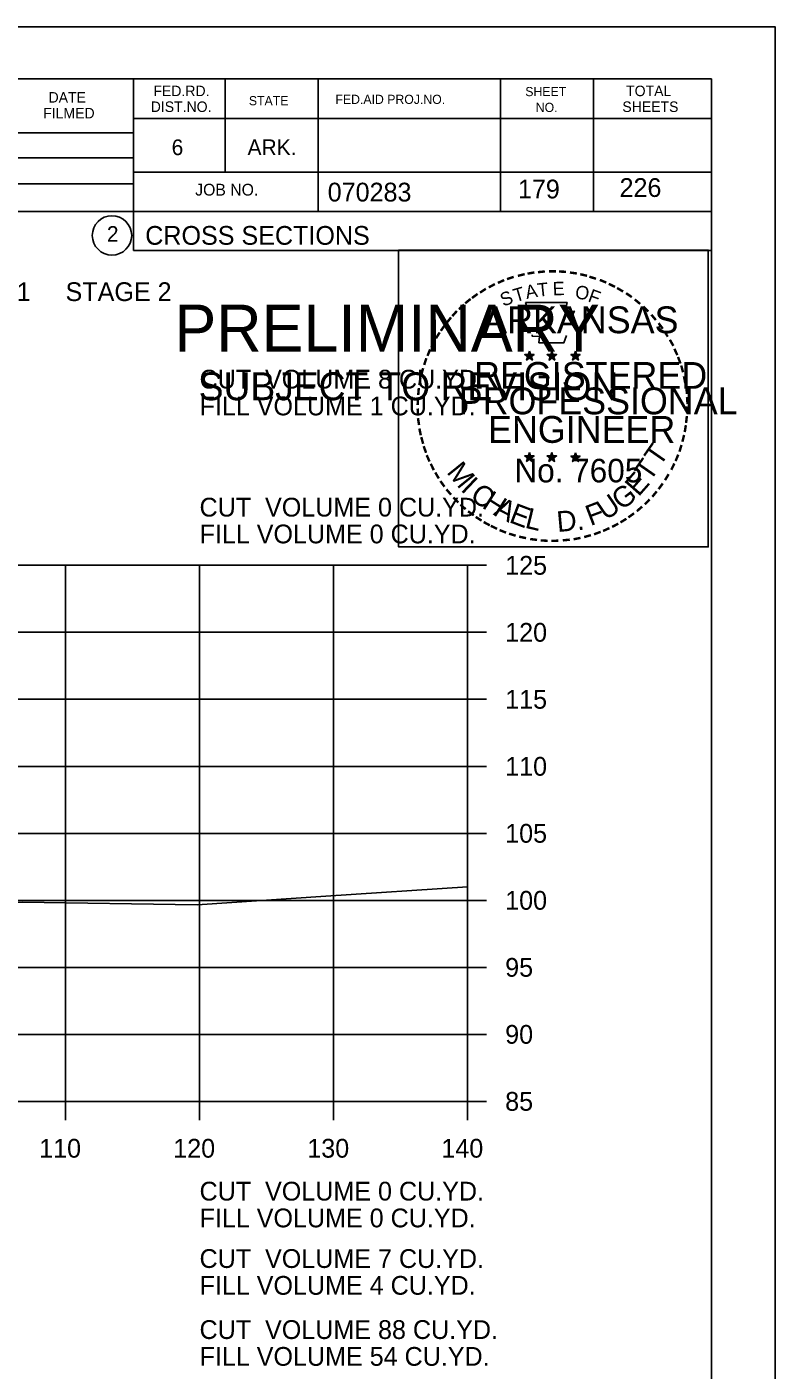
# Model space of a CAD drawing. Extents: x 1175611 to 1176402, y -433344 to -416213.
# Drawn here: x 1175888.1 to 1175943.9, y -426403.6 to -426303.4 of the extents above; entities that cross this region are included whole.
import ezdxf

# ---------------------------------------------------------------- set-up
doc = ezdxf.new("R2010")
doc.units = 0
for name, color, linetype in [('Default', 7, 'Continuous'), ('R_Axis', 7, 'Continuous'), ('R_Axis Annot', 7, 'Continuous'), ('R_Border', 7, 'Continuous'), ('R_Border Notes', 7, 'Continuous'), ('R_Border PE', 7, 'Continuous'), ('R_Border Prem', 7, 'Continuous'), ('R_Exist Surface', 7, 'Continuous'), ('R_Grid', 7, 'Continuous'), ('R_No Plot', 7, 'Continuous')]:
    doc.layers.add(name, color=color, linetype=linetype)

msp = doc.modelspace()

# ---------------------------------------------------------------- linework, layer by layer
at = {"layer": 'R_Axis'}
for p, q in [((1175920.97, -426383.56), (1175920.97, -426343.56)), ((1175922.37, -426343.56), (1175920.97, -426343.56)), ((1175922.37, -426348.56), (1175920.97, -426348.56)), ((1175922.37, -426353.56), (1175920.97, -426353.56)), ((1175922.37, -426358.56), (1175920.97, -426358.56)), ((1175922.37, -426363.56), (1175920.97, -426363.56)), ((1175922.37, -426368.56), (1175920.97, -426368.56)), ((1175922.37, -426373.56), (1175920.97, -426373.56)), ((1175922.37, -426378.56), (1175920.97, -426378.56)), ((1175640.97, -426383.56), (1175920.97, -426383.56)), ((1175890.97, -426384.96), (1175890.97, -426383.56)), ((1175900.97, -426384.96), (1175900.97, -426383.56)), ((1175910.97, -426384.96), (1175910.97, -426383.56)), ((1175920.97, -426384.96), (1175920.97, -426383.56)), ((1175922.37, -426383.56), (1175920.97, -426383.56))]:
    msp.add_line(p, q, dxfattribs=at)
at = {"layer": 'R_Border'}
for p, q in [((1175622.97, -426307.27), (1175939.15, -426307.27)), ((1175896.05, -426307.27), (1175896.05, -426320.07)), ((1175902.89, -426307.27), (1175902.89, -426314.21)), ((1175909.83, -426307.27), (1175909.83, -426317.15)), ((1175923.41, -426307.27), (1175923.41, -426317.15)), ((1175930.35, -426307.27), (1175930.35, -426317.15)), ((1175939.15, -426512.73), (1175939.15, -426307.27)), ((1175939.15, -426310.21), (1175896.05, -426310.21)), ((1175939.15, -426310.19), (1175939.15, -426310.19)), ((1175856.89, -426311.29), (1175896.05, -426311.29)), ((1175856.89, -426313.15), (1175896.05, -426313.15)), ((1175939.15, -426314.21), (1175896.05, -426314.21)), ((1175899.01, -426314.21), (1175939.15, -426314.21)), ((1175856.89, -426315.09), (1175896.05, -426315.09)), ((1175939.15, -426317.15), (1175856.89, -426317.15)), ((1175896.05, -426320.07), (1175939.15, -426320.07))]:
    msp.add_line(p, q, dxfattribs=at)
msp.add_circle((1175894.44, -426318.94), 1.47, dxfattribs=at)
at = {"layer": 'R_Border PE'}
for p, q in [((1175925.23, -426327.83), (1175925.58, -426327.94)), ((1175925.23, -426327.83), (1175925.49, -426327.87)), ((1175925.23, -426327.83), (1175925.47, -426327.95)), ((1175925.37, -426328.24), (1175925.58, -426327.94)), ((1175925.37, -426328.24), (1175925.49, -426327.99)), ((1175925.37, -426328.24), (1175925.58, -426328.02)), ((1175925.58, -426327.57), (1175925.54, -426327.83)), ((1175925.58, -426327.94), (1175925.58, -426327.57)), ((1175925.58, -426327.57), (1175925.63, -426327.82)), ((1175925.93, -426327.83), (1175925.58, -426327.94)), ((1175925.8, -426328.24), (1175925.58, -426327.94)), ((1175925.8, -426328.24), (1175925.58, -426328.02)), ((1175925.93, -426327.83), (1175925.64, -426327.88)), ((1175925.8, -426328.24), (1175925.66, -426327.94)), ((1175925.93, -426327.83), (1175925.73, -426327.93)), ((1175926.9, -426327.83), (1175927.25, -426327.94)), ((1175926.9, -426327.83), (1175927.16, -426327.87)), ((1175926.9, -426327.83), (1175927.14, -426327.95)), ((1175927.04, -426328.24), (1175927.25, -426327.94)), ((1175927.04, -426328.24), (1175927.16, -426327.99)), ((1175927.04, -426328.24), (1175927.25, -426328.02)), ((1175927.25, -426327.57), (1175927.21, -426327.83)), ((1175927.25, -426327.94), (1175927.25, -426327.57)), ((1175927.25, -426327.57), (1175927.3, -426327.82)), ((1175927.6, -426327.83), (1175927.25, -426327.94)), ((1175927.47, -426328.24), (1175927.25, -426327.94)), ((1175927.47, -426328.24), (1175927.25, -426328.02)), ((1175927.6, -426327.83), (1175927.31, -426327.88)), ((1175927.47, -426328.24), (1175927.33, -426327.94)), ((1175927.6, -426327.83), (1175927.4, -426327.93)), ((1175928.67, -426327.84), (1175929.02, -426327.95)), ((1175928.67, -426327.84), (1175928.92, -426327.88)), ((1175928.67, -426327.84), (1175928.91, -426327.96)), ((1175928.8, -426328.25), (1175929.02, -426327.95)), ((1175928.8, -426328.25), (1175928.93, -426328)), ((1175928.8, -426328.25), (1175929.02, -426328.03)), ((1175929.02, -426327.59), (1175928.98, -426327.84)), ((1175929.02, -426327.95), (1175929.02, -426327.59)), ((1175929.02, -426327.59), (1175929.07, -426327.84)), ((1175929.36, -426327.84), (1175929.02, -426327.95)), ((1175929.23, -426328.25), (1175929.02, -426327.95)), ((1175929.23, -426328.25), (1175929.02, -426328.03)), ((1175929.36, -426327.84), (1175929.08, -426327.89)), ((1175929.23, -426328.25), (1175929.09, -426327.96)), ((1175929.36, -426327.84), (1175929.16, -426327.94)), ((1175925.23, -426335.4), (1175925.58, -426335.51)), ((1175925.23, -426335.4), (1175925.48, -426335.45)), ((1175925.23, -426335.4), (1175925.47, -426335.52)), ((1175925.58, -426335.15), (1175925.54, -426335.4)), ((1175925.58, -426335.51), (1175925.58, -426335.15)), ((1175925.58, -426335.15), (1175925.63, -426335.4)), ((1175925.93, -426335.4), (1175925.58, -426335.51)), ((1175925.93, -426335.4), (1175925.64, -426335.45)), ((1175925.93, -426335.4), (1175925.72, -426335.5)), ((1175926.9, -426335.4), (1175927.25, -426335.51)), ((1175926.9, -426335.4), (1175927.15, -426335.45)), ((1175926.9, -426335.4), (1175927.14, -426335.52)), ((1175927.25, -426335.15), (1175927.21, -426335.4)), ((1175927.25, -426335.51), (1175927.25, -426335.15)), ((1175927.25, -426335.15), (1175927.3, -426335.4)), ((1175927.6, -426335.4), (1175927.25, -426335.51)), ((1175927.6, -426335.4), (1175927.31, -426335.45)), ((1175927.6, -426335.4), (1175927.39, -426335.5)), ((1175928.67, -426335.41), (1175929.02, -426335.52)), ((1175928.67, -426335.41), (1175928.92, -426335.46)), ((1175928.67, -426335.41), (1175928.9, -426335.53)), ((1175929.02, -426335.16), (1175928.97, -426335.41)), ((1175929.02, -426335.52), (1175929.02, -426335.16)), ((1175929.02, -426335.16), (1175929.06, -426335.41)), ((1175929.36, -426335.41), (1175929.02, -426335.52)), ((1175929.36, -426335.41), (1175929.08, -426335.46)), ((1175929.36, -426335.41), (1175929.16, -426335.51)), ((1175925.36, -426335.81), (1175925.58, -426335.51)), ((1175925.36, -426335.81), (1175925.49, -426335.56)), ((1175925.36, -426335.81), (1175925.58, -426335.59)), ((1175925.79, -426335.81), (1175925.58, -426335.51)), ((1175925.79, -426335.81), (1175925.58, -426335.59)), ((1175925.79, -426335.81), (1175925.66, -426335.52)), ((1175927.03, -426335.81), (1175927.25, -426335.51)), ((1175927.03, -426335.81), (1175927.16, -426335.56)), ((1175927.03, -426335.81), (1175927.25, -426335.59)), ((1175927.46, -426335.81), (1175927.25, -426335.51)), ((1175927.46, -426335.81), (1175927.25, -426335.59)), ((1175927.46, -426335.81), (1175927.32, -426335.52)), ((1175928.8, -426335.82), (1175929.02, -426335.52)), ((1175928.8, -426335.82), (1175928.93, -426335.57)), ((1175928.8, -426335.82), (1175929.01, -426335.6)), ((1175929.23, -426335.82), (1175929.01, -426335.6)), ((1175929.23, -426335.82), (1175929.02, -426335.52)), ((1175929.23, -426335.82), (1175929.09, -426335.53))]:
    msp.add_line(p, q, dxfattribs=at)
for points in [[(1175925.28, -426323.95), (1175925.54, -426324.78)], [(1175928.79, -426324.87), (1175928.93, -426324.59), (1175928.24, -426324.61), (1175928.39, -426323.95), (1175925.28, -426323.95)], [(1175925.77, -426326.37), (1175925.77, -426326.46), (1175926.33, -426326.48), (1175926.28, -426326.95), (1175928.15, -426326.95), (1175928.35, -426326.42)], [(1175925.58, -426327.57), (1175925.8, -426328.24), (1175925.23, -426327.83), (1175925.93, -426327.83), (1175925.37, -426328.24), (1175925.58, -426327.57)], [(1175927.25, -426327.57), (1175927.47, -426328.24), (1175926.9, -426327.83), (1175927.6, -426327.83), (1175927.04, -426328.24), (1175927.25, -426327.57)], [(1175929.02, -426327.59), (1175929.23, -426328.25), (1175928.67, -426327.84), (1175929.36, -426327.84), (1175928.8, -426328.25), (1175929.02, -426327.59)], [(1175925.58, -426335.15), (1175925.79, -426335.81), (1175925.23, -426335.4), (1175925.93, -426335.4), (1175925.36, -426335.81), (1175925.58, -426335.15)], [(1175927.25, -426335.15), (1175927.46, -426335.81), (1175926.9, -426335.4), (1175927.6, -426335.4), (1175927.03, -426335.81), (1175927.25, -426335.15)], [(1175929.02, -426335.16), (1175929.23, -426335.82), (1175928.67, -426335.41), (1175929.36, -426335.41), (1175928.8, -426335.82), (1175929.02, -426335.16)]]:
    msp.add_lwpolyline(points, dxfattribs=at)
for centre, radius in [((1175925.58, -426327.94), 0.172), ((1175925.58, -426327.94), 0.145), ((1175925.58, -426327.94), 0.116), ((1175925.58, -426327.94), 0.0991), ((1175925.58, -426327.94), 0.0747), ((1175925.58, -426327.94), 0.0495), ((1175925.58, -426327.94), 0.0296), ((1175927.25, -426327.94), 0.172), ((1175927.25, -426327.94), 0.145), ((1175927.25, -426327.94), 0.116), ((1175927.25, -426327.94), 0.0991), ((1175927.25, -426327.94), 0.0747), ((1175927.25, -426327.94), 0.0495), ((1175927.25, -426327.94), 0.0296), ((1175929.02, -426327.95), 0.172), ((1175929.02, -426327.95), 0.145), ((1175929.02, -426327.95), 0.116), ((1175929.02, -426327.95), 0.0991), ((1175929.02, -426327.95), 0.0747), ((1175929.02, -426327.95), 0.0495), ((1175929.02, -426327.95), 0.0296), ((1175925.58, -426335.51), 0.172), ((1175925.58, -426335.51), 0.145), ((1175925.58, -426335.51), 0.116), ((1175925.58, -426335.51), 0.0991), ((1175925.58, -426335.51), 0.0747), ((1175925.58, -426335.51), 0.0495), ((1175927.25, -426335.51), 0.172), ((1175927.25, -426335.51), 0.145), ((1175927.25, -426335.51), 0.116), ((1175927.25, -426335.51), 0.0991), ((1175927.25, -426335.51), 0.0747), ((1175927.25, -426335.51), 0.0495), ((1175929.01, -426335.52), 0.172), ((1175929.01, -426335.52), 0.145), ((1175929.01, -426335.52), 0.116), ((1175929.01, -426335.52), 0.0991), ((1175929.01, -426335.52), 0.0747), ((1175925.58, -426335.51), 0.0296), ((1175927.25, -426335.51), 0.0296), ((1175929.01, -426335.52), 0.0495), ((1175929.01, -426335.52), 0.0296)]:
    msp.add_circle(centre, radius, dxfattribs=at)
at = {"layer": 'R_Exist Surface'}
msp.add_lwpolyline([(1175836.17, -426366.72), (1175842.07, -426366.91), (1175843.36, -426366.89), (1175848.73, -426366.98), (1175859.88, -426367.36), (1175860.1, -426367.36), (1175860.19, -426367.37), (1175860.27, -426367.37), (1175868.69, -426367.86), (1175872.07, -426368.02), (1175875.59, -426368.25), (1175883.88, -426368.63), (1175885.16, -426368.7), (1175886.17, -426368.74), (1175887.75, -426368.7), (1175900.8, -426368.89), (1175910.4, -426368.26), (1175920.97, -426367.56)], dxfattribs=at)
at = {"layer": 'R_Grid'}
for p, q in [((1175640.97, -426343.56), (1175920.97, -426343.56)), ((1175890.97, -426383.56), (1175890.97, -426343.56)), ((1175900.97, -426383.56), (1175900.97, -426343.56)), ((1175910.97, -426383.56), (1175910.97, -426343.56)), ((1175920.97, -426383.56), (1175920.97, -426343.56)), ((1175640.97, -426348.56), (1175920.97, -426348.56)), ((1175640.97, -426353.56), (1175920.97, -426353.56)), ((1175640.97, -426358.56), (1175920.97, -426358.56)), ((1175640.97, -426363.56), (1175920.97, -426363.56)), ((1175640.97, -426368.56), (1175920.97, -426368.56)), ((1175640.97, -426373.56), (1175920.97, -426373.56)), ((1175640.97, -426378.56), (1175920.97, -426378.56)), ((1175640.97, -426383.56), (1175920.97, -426383.56))]:
    msp.add_line(p, q, dxfattribs=at)
at = {"layer": 'R_No Plot'}
msp.add_line((1175610.57, -426303.38), (1175943.91, -426303.38), dxfattribs=at)
for points in [[(1175610.57, -426303.38), (1175943.91, -426303.38), (1175943.91, -426516.72), (1175610.57, -426516.72)], [(1175915.82, -426320.04), (1175938.92, -426320.04), (1175938.92, -426342.19), (1175915.82, -426342.19)]]:
    msp.add_lwpolyline(points, close=True, dxfattribs=at)

# ---------------------------------------------------------------- texts
at = {"layer": 'Default'}
for s, p in [('STAGE 1     STAGE 2', (1175880.47, -426323.84)), ('CUT  VOLUME 8 CU.YD.', (1175900.97, -426330.37)), ('FILL VOLUME 1 CU.YD.', (1175900.97, -426332.37)), ('CUT  VOLUME 0 CU.YD.', (1175900.97, -426339.92)), ('FILL VOLUME 0 CU.YD.', (1175900.97, -426341.92)), ('CUT  VOLUME 0 CU.YD.', (1175900.97, -426390.96)), ('FILL VOLUME 0 CU.YD.', (1175900.97, -426392.96)), ('CUT  VOLUME 7 CU.YD.', (1175900.97, -426395.99)), ('FILL VOLUME 4 CU.YD.', (1175900.97, -426397.99)), ('CUT  VOLUME 88 CU.YD.', (1175900.97, -426401.29)), ('FILL VOLUME 54 CU.YD.', (1175900.97, -426403.29))]:
    msp.add_text(s, height=1.4, dxfattribs=at).set_placement(p)
at = {"layer": 'R_Axis Annot'}
for s, p in [('125', (1175923.77, -426344.26)), ('120', (1175923.77, -426349.26)), ('115', (1175923.77, -426354.26)), ('110', (1175923.77, -426359.26)), ('105', (1175923.77, -426364.26)), ('100', (1175923.77, -426369.26)), ('95', (1175923.77, -426374.26)), ('90', (1175923.77, -426379.26)), ('85', (1175923.77, -426384.26)), ('110', (1175889.01, -426387.76)), ('120', (1175899.01, -426387.76)), ('130', (1175909.01, -426387.76)), ('140', (1175919.01, -426387.76))]:
    msp.add_text(s, height=1.4, dxfattribs=at).set_placement(p)
at = {"layer": 'R_Border'}
for s, height, p in [('DATE', 0.782, (1175889.71, -426309.03)), ('FED.RD.', 0.782, (1175897.53, -426308.55)), ('SHEET', 0.684, (1175925.27, -426308.55)), ('TOTAL', 0.782, (1175932.79, -426308.55)), ('DIST.NO.', 0.782, (1175897.33, -426309.73)), ('STATE', 0.684, (1175904.65, -426309.23)), ('FED.AID PROJ.NO.', 0.684, (1175911.11, -426309.13)), ('NO.', 0.684, (1175926.05, -426309.73)), ('SHEETS', 0.782, (1175932.51, -426309.73)), ('FILMED', 0.782, (1175889.31, -426310.21)), ('6', 1.17, (1175898.89, -426312.95)), ('ARK.', 1.172, (1175904.55, -426312.95)), ('JOB NO.', 0.879, (1175900.65, -426315.97)), ('070283', 1.4, (1175910.53, -426316.41)), ('2', 1.17, (1175894.06, -426319.42)), ('CROSS SECTIONS', 1.4, (1175896.92, -426319.64))]:
    msp.add_text(s, height=height, rotation=360, dxfattribs=at).set_placement(p)
at = {"layer": 'R_Border Notes'}
for s, p in [('179', (1175924.72, -426316.18)), ('226', (1175932.3, -426316.07))]:
    msp.add_text(s, height=1.4, dxfattribs=at).set_placement(p)
at = {"layer": 'R_Border PE'}
for s, height, rotation, p in [('-', 1.6, 24.3072, (1175923.39, -426323.09)), ('-', 1.6, 19.1761, (1175924.02, -426322.82)), ('-', 1.6, 13.6301, (1175924.77, -426322.58)), ('-', 1.6, 10.2193, (1175925.45, -426322.42)), ('-', 1.6, 5.8968, (1175926.18, -426322.31)), ('-', 1.6, 0.1862, (1175926.95, -426322.24)), ('E', 1, 0.8323, (1175927.32, -426323.41)), ('-', 1.6, 357.743, (1175927.67, -426322.25)), ('-', 1.6, 352.1617, (1175928.42, -426322.31)), ('-', 1.6, 347.2049, (1175929.14, -426322.42)), ('-', 1.6, 342.3362, (1175929.77, -426322.58)), ('-', 1.6, 337.8551, (1175930.51, -426322.8)), ('-', 1.6, 36.2317, (1175921.58, -426324.17)), ('-', 1.6, 34.0636, (1175922.16, -426323.78)), ('-', 1.6, 28.7918, (1175922.76, -426323.41)), ('S', 1, 21.594, (1175923.63, -426324.27)), ('T', 1, 16.4036, (1175924.54, -426323.94)), ('A', 1, 11.2132, (1175925.37, -426323.69)), ('T', 1, 6.0228, (1175926.22, -426323.52)), ('O', 1, 350.4515, (1175928.93, -426323.62)), ('F', 1, 340.0707, (1175929.88, -426323.85)), ('-', 1.6, 334.1211, (1175931.14, -426323.07)), ('-', 1.6, 329.6409, (1175931.72, -426323.35)), ('-', 1.6, 325.8627, (1175932.36, -426323.71)), ('-', 1.6, 42.9622, (1175920.67, -426324.97)), ('-', 1.6, 38.9507, (1175921.1, -426324.55)), ('ARKANSAS', 2, 360, (1175922.13, -426326.24)), ('-', 1.6, 320.5297, (1175932.97, -426324.14)), ('-', 1.6, 315.5786, (1175933.57, -426324.63)), ('-', 1.6, 50.6142, (1175919.82, -426325.93)), ('-', 1.6, 48.423, (1175920.22, -426325.45)), ('-', 1.6, 309.8797, (1175934.14, -426325.18)), ('-', 1.6, 306.6522, (1175934.66, -426325.78)), ('-', 1.6, 58.0706, (1175919.08, -426327.03)), ('-', 1.6, 54.2325, (1175919.41, -426326.5)), ('-', 1.4, 303.6753, (1175935.15, -426326.35)), ('-', 1.6, 67.7743, (1175918.51, -426328.25)), ('-', 1.6, 62.8713, (1175918.77, -426327.64)), ('-', 1.6, 299.6684, (1175935.47, -426326.95)), ('-', 1.6, 294.6628, (1175935.79, -426327.57)), ('-', 1.6, 72.3945, (1175918.29, -426328.88)), ('REGISTERED', 2, 360, (1175921.45, -426330.39)), ('DWB', 0.01, 360, (1175925.57, -426327.94)), ('DWB', 0.01, 360, (1175927.24, -426327.94)), ('DWB', 0.01, 360, (1175929, -426327.96)), ('-', 1.6, 290.5728, (1175936.05, -426328.14)), ('-', 1.6, 75.461, (1175918.09, -426329.6)), ('-', 1.6, 285.1233, (1175936.28, -426328.72)), ('-', 1.6, 280.5493, (1175936.48, -426329.47)), ('-', 1.6, 85.1863, (1175917.89, -426331)), ('-', 1.6, 81.2013, (1175917.96, -426330.31)), ('PROFESSIONAL', 2, 360, (1175920.3, -426332.29)), ('-', 1.6, 276.5962, (1175936.65, -426330.23)), ('-', 1.6, 89.0622, (1175917.86, -426331.7)), ('-', 1.6, 274.3301, (1175936.71, -426330.96)), ('-', 1.6, 94.1959, (1175917.9, -426332.43)), ('ENGINEER', 2, 360, (1175922.49, -426334.42)), ('-', 1.6, 263.5172, (1175936.72, -426332.25)), ('-', 1.6, 269.9407, (1175936.74, -426331.59)), ('-', 1.6, 98.9479, (1175917.97, -426333.09)), ('-', 1.6, 101.7149, (1175918.1, -426333.83)), ('-', 1.6, 260.9953, (1175936.65, -426332.91)), ('-', 1.6, 105.4578, (1175918.27, -426334.42)), ('T', 1.54, 55.055, (1175935.3, -426336.25)), ('-', 1.6, 255.7626, (1175936.54, -426333.59)), ('-', 1.6, 109.0874, (1175918.48, -426335.05)), ('-', 1.6, 114.0643, (1175918.73, -426335.65)), ('-', 1.6, 247.8887, (1175936.14, -426334.98)), ('-', 1.6, 252.8681, (1175936.36, -426334.31)), ('-', 1.6, 115.7289, (1175919.04, -426336.27)), ('M', 1.54, 308.9175, (1175919.35, -426336.62)), ('No. 7605', 1.757, 360, (1175924.46, -426337.37)), ('DWB', 0.01, 360, (1175925.56, -426335.52)), ('DWB', 0.01, 360, (1175927.23, -426335.52)), ('DWB', 0.01, 360, (1175929, -426335.53)), ('T', 1.54, 55.055, (1175934.57, -426337.37)), ('-', 1.6, 244.6197, (1175935.87, -426335.61)), ('-', 1.6, 120.4471, (1175919.4, -426336.85)), ('-', 1.6, 125.8934, (1175919.8, -426337.41)), ('I', 1.54, 316.4636, (1175920.39, -426337.94)), ('E', 1.54, 48.7313, (1175933.72, -426338.49)), ('-', 1.6, 233.8452, (1175935.08, -426337.01)), ('-', 1.6, 239.0712, (1175935.48, -426336.36)), ('-', 1.6, 130.7181, (1175920.26, -426337.96)), ('-', 1.6, 134.2238, (1175920.78, -426338.51)), ('C', 1.54, 324.0197, (1175921.06, -426338.56)), ('H', 1.54, 327.5342, (1175921.97, -426339.22)), ('U', 1.54, 34.4052, (1175931.27, -426340.25)), ('G', 1.54, 38.2173, (1175932.47, -426339.51)), ('-', 1.6, 231.2538, (1175934.65, -426337.58)), ('-', 1.6, 138.9338, (1175921.3, -426338.97)), ('-', 1.6, 144.6463, (1175921.86, -426339.38)), ('A', 1.54, 332.5513, (1175922.83, -426339.76)), ('E', 1.54, 339.2068, (1175923.99, -426340.32)), ('L', 1.54, 346.2929, (1175925.18, -426340.74)), ('D.', 1.54, 5.2602, (1175927.68, -426341.08)), ('F', 1.54, 20.8202, (1175930.13, -426340.64)), ('-', 1.6, 221.0851, (1175933.65, -426338.65)), ('-', 1.6, 225.7653, (1175934.17, -426338.14)), ('-', 1.6, 148.0898, (1175922.42, -426339.75)), ('-', 1.6, 151.5704, (1175923, -426340.08)), ('-', 1.6, 207.3568, (1175932.01, -426339.86)), ('-', 1.6, 212.2491, (1175932.56, -426339.51)), ('-', 1.6, 215.7363, (1175933.1, -426339.12)), ('-', 1.6, 154.6002, (1175923.52, -426340.32)), ('-', 1.6, 158.5612, (1175924.15, -426340.58)), ('-', 1.6, 162.7983, (1175924.83, -426340.79)), ('-', 1.6, 167.5555, (1175925.55, -426340.95)), ('-', 1.6, 191.2858, (1175929.36, -426340.89)), ('-', 1.6, 195.4743, (1175930.09, -426340.69)), ('-', 1.6, 200.7184, (1175930.76, -426340.45)), ('-', 1.6, 204.2516, (1175931.38, -426340.18)), ('-', 1.6, 173.1155, (1175926.32, -426341.06)), ('-', 1.6, 176.5183, (1175927.07, -426341.12)), ('-', 1.6, 181.5918, (1175927.81, -426341.1)), ('-', 1.6, 185.8167, (1175928.62, -426341.02))]:
    msp.add_text(s, height=height, rotation=rotation, dxfattribs=at).set_placement(p)
at = {"layer": 'R_Border Prem'}
for s, height, p in [('PRELIMINARY', 3.5, (1175899.1, -426327.61)), ('DWB', 0.01, (1175899.85, -426325.76)), ('SUBJECT TO REVISION', 2.0751, (1175900.91, -426331.24))]:
    msp.add_text(s, height=height, rotation=360, dxfattribs=at).set_placement(p)

doc.saveas('drawing.dxf')
